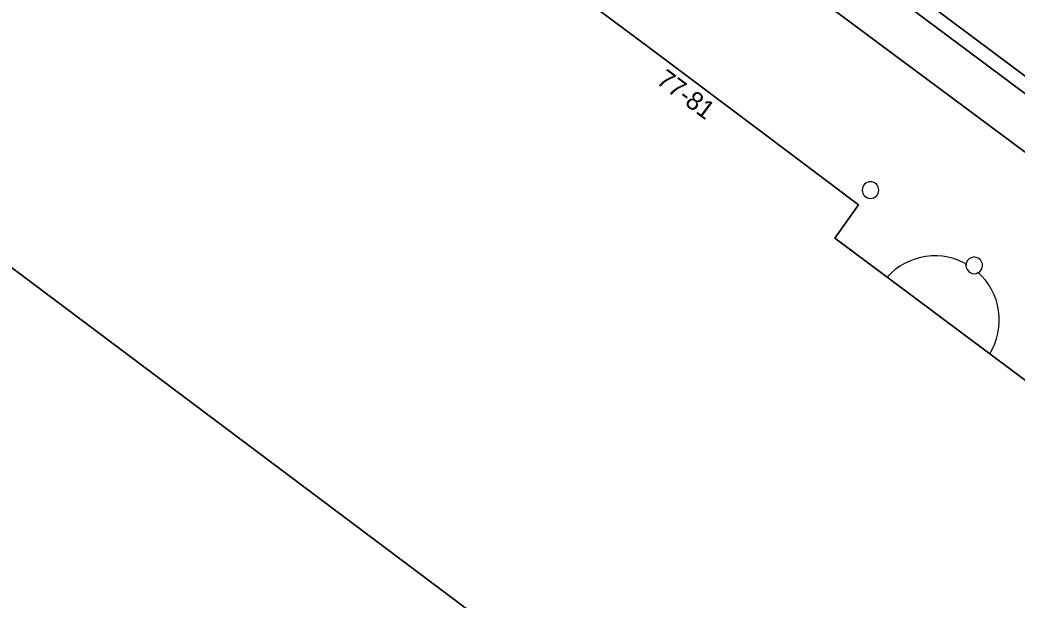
# Model space of a CAD drawing. Extents: x 159716 to 160783, y 383290 to 384031.
# Drawn here: x 160584.1 to 160638.2, y 383658.2 to 383689.7 of the extents above; entities that cross this region are included whole.
import ezdxf

# ---------------------------------------------------------------- set-up
doc = ezdxf.new("R2010")
doc.units = 0
for name, color, linetype in [('IMGEO_Erf', 7, 'Continuous'), ('IMGEO_Fietspad_gesloten', 7, 'Continuous'), ('IMGEO_Pand', 7, 'Continuous'), ('IMGEO_Pand_nummerreeks', 7, 'Continuous'), ('IMGEO_Pand_overbouw', 7, 'Continuous'), ('IMGEO_Rijbaan_lokaal_gesloten', 7, 'Continuous'), ('IMGEO_Verkeerseiland_open', 7, 'Continuous'), ('IMGEO_Voetpad_open', 7, 'Continuous')]:
    doc.layers.add(name, color=color, linetype=linetype)

msp = doc.modelspace()

# ---------------------------------------------------------------- linework, layer by layer
at = {"layer": 'IMGEO_Erf'}
msp.add_lwpolyline([(160609.194, 383558.901), (160652.776, 383617.019), (160652.687, 383617.639), (160656.728, 383618.217), (160661.677, 383618.924), (160661.171, 383622.218), (160656.222, 383621.511), (160652.215, 383620.938), (160651.586, 383625.345), (160554.917, 383697.834), (160550.061, 383697.14), (160549.533, 383700.81), (160548.822, 383705.759), (160545.587, 383705.296), (160546.329, 383700.352), (160546.879, 383696.686), (160545.806, 383696.532), (160503.354, 383639.919)], dxfattribs=at)
at = {"layer": 'IMGEO_Fietspad_gesloten'}
for points in [[(160617.522, 383698.261), (160639.993, 383681.543)], [(160670.079, 383657.666), (160643.777, 383681.734), (160643.049, 383682.367), (160642.174, 383683.074), (160625.005, 383695.905)]]:
    msp.add_lwpolyline(points, dxfattribs=at)
at = {"layer": 'IMGEO_Pand'}
for points in [[(160659.206, 383654.812), (160636.726, 383671.598), (160631.16, 383675.754), (160628.319, 383677.876), (160629.612, 383679.677), (160624.198, 383683.743), (160618.335, 383688.148), (160612.911, 383692.199), (160611.574, 383690.434), (160608.705, 383692.577), (160603.15, 383696.727), (160580.67, 383713.52), (160575.103, 383717.678), (160572.035, 383719.97), (160560.579, 383704.703), (160556.979, 383707.407), (160548.822, 383705.759), (160549.533, 383700.81), (160550.061, 383697.14), (160554.917, 383697.834), (160651.586, 383625.345)], [(160635.445, 383676.479), (160635.437, 383676.393)]]:
    msp.add_lwpolyline(points, dxfattribs=at)
for centre, radius, start, end in [((160630.257, 383680.481), 0.45, 0, 180), ((160630.257, 383680.481), 0.45, 180, 0), ((160635.887, 383676.393), 0.45, 180.0343, 299.6542), ((160635.887, 383676.393), 0.45, 0.0102, 168.9758), ((160635.886, 383676.394), 0.451, 299.7939, 359.9304)]:
    msp.add_arc(centre, radius, start, end, dxfattribs=at)
at = {"layer": 'IMGEO_Pand_overbouw'}
msp.add_lwpolyline([(160635.444, 383676.476), (160635.328, 383676.541), (160635.051, 383676.666), (160634.764, 383676.766), (160634.469, 383676.841), (160634.169, 383676.89), (160633.866, 383676.913), (160633.563, 383676.909), (160633.26, 383676.879), (160632.962, 383676.823), (160632.669, 383676.74), (160632.385, 383676.633), (160632.111, 383676.501), (160631.85, 383676.346), (160631.603, 383676.169), (160631.372, 383675.971), (160631.16, 383675.754), (160636.726, 383671.598), (160636.874, 383671.863), (160636.998, 383672.141), (160637.098, 383672.428), (160637.172, 383672.722), (160637.221, 383673.022), (160637.243, 383673.325), (160637.239, 383673.629), (160637.208, 383673.931), (160637.151, 383674.23), (160637.068, 383674.522), (160636.96, 383674.806), (160636.828, 383675.08), (160636.673, 383675.341), (160636.495, 383675.587), (160636.297, 383675.817), (160636.108, 383676.001)], dxfattribs=at)
for centre, radius, start, end in [((160636.002, 383676.387), 0.565, 170.9526, 179.4059), ((160635.887, 383676.394), 0.45, 180.1058, 299.3071)]:
    msp.add_arc(centre, radius, start, end, dxfattribs=at)
at = {"layer": 'IMGEO_Rijbaan_lokaal_gesloten'}
msp.add_lwpolyline([(160625.475, 383696.491), (160625.662, 383696.372), (160642.074, 383684.104), (160642.24, 383683.972), (160643.044, 383683.374), (160683.284, 383653.252), (160703.891, 383637.931), (160707.962, 383634.853), (160711.809, 383632.018), (160718.932, 383626.696), (160720.811, 383629.163), (160718.107, 383631.204), (160715.399, 383633.217), (160677.374, 383661.728), (160627.832, 383698.793)], dxfattribs=at)
at = {"layer": 'IMGEO_Verkeerseiland_open'}
for points in [[(160663.417, 383664.889), (160657.273, 383670.395), (160643.793, 383682.702), (160643.044, 383683.374), (160642.24, 383683.972), (160642.074, 383684.104), (160625.662, 383696.372), (160625.475, 383696.491)], [(160625.005, 383695.905), (160642.174, 383683.074), (160643.049, 383682.367), (160643.777, 383681.734), (160670.079, 383657.666), (160710.819, 383626.982)]]:
    msp.add_lwpolyline(points, dxfattribs=at)
at = {"layer": 'IMGEO_Voetpad_open'}
for points in [[(160580.67, 383713.52), (160603.15, 383696.727), (160608.705, 383692.577), (160611.574, 383690.434), (160612.911, 383692.199), (160618.335, 383688.148), (160624.198, 383683.743), (160629.612, 383679.677), (160628.319, 383677.876), (160631.16, 383675.754), (160636.726, 383671.598), (160659.206, 383654.812)], [(160639.993, 383681.543), (160617.522, 383698.261)], [(160635.437, 383676.393), (160635.445, 383676.479)]]:
    msp.add_lwpolyline(points, dxfattribs=at)
for centre, radius, start, end in [((160630.257, 383680.481), 0.45, 0, 180), ((160630.257, 383680.481), 0.45, 180, 0), ((160635.887, 383676.393), 0.45, 180.0343, 299.6542), ((160635.887, 383676.393), 0.45, 0.0102, 168.9758), ((160635.886, 383676.394), 0.451, 299.7939, 359.9304)]:
    msp.add_arc(centre, radius, start, end, dxfattribs=at)

# ---------------------------------------------------------------- texts
at = {"layer": 'IMGEO_Pand_nummerreeks'}
msp.add_text('77-81', height=1, rotation=323.1187, dxfattribs=at).set_placement((160618.585, 383686.305))

doc.saveas('drawing.dxf')
